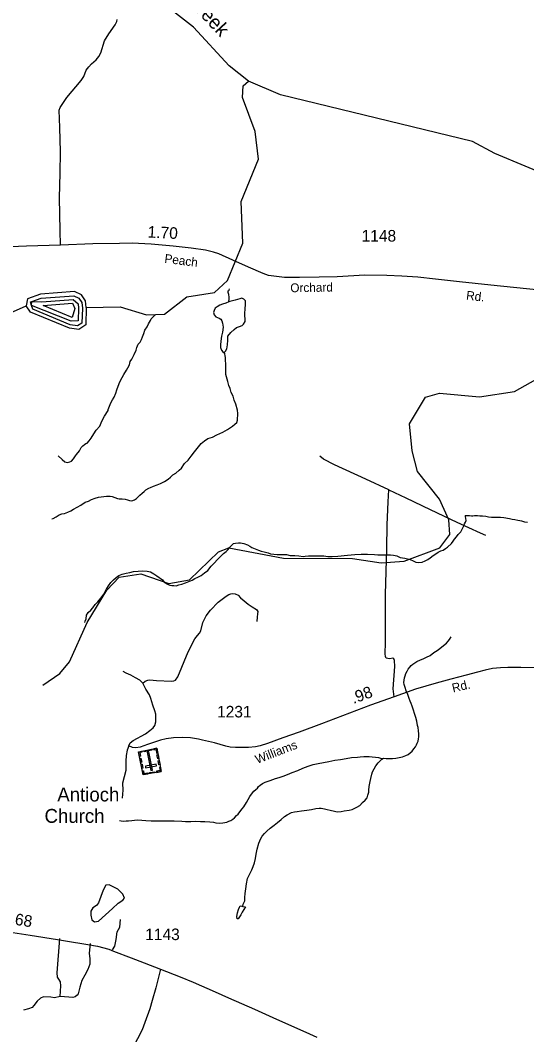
# Model space of a CAD drawing. Extents: x 2082433 to 2279600, y 546599 to 755198.
# Drawn here: x 2190966 to 2196424, y 587641 to 598585 of the extents above; entities that cross this region are included whole.
import ezdxf

# ---------------------------------------------------------------- set-up
doc = ezdxf.new("R2010")
doc.units = 0
for name, color, linetype in [('Exist Cultural Cemetery CELL', 7, 'Continuous'), ('Exist Cultural Cemetery Label', 7, 'Continuous'), ('Exist Hydrographic Buffer Line', 7, 'Continuous'), ('Exist Hydrographic Creek Single Shore', 7, 'Continuous'), ('Exist Hydrographic Creek Single Shore Label', 7, 'Continuous'), ('Exist Hydrographic Lake Shore', 7, 'Continuous'), ('Exist Hydrographic Misc Water Feature', 7, 'Continuous'), ('Exist Hydrographic Pond Under 1500 Sq Ft', 7, 'Continuous'), ('Exist Road Non-System Type 51', 7, 'Continuous'), ('Exist Road Secondary Mileage Hundredths English Label', 7, 'Continuous'), ('Exist Road Secondary Type 51 Attributed', 7, 'Continuous'), ('Exist Road Secondary Type 51 Label', 7, 'Continuous'), ('Exist Road Secondary Type 51 Number Label', 7, 'Continuous')]:
    doc.layers.add(name, color=color, linetype=linetype)

msp = doc.modelspace()

# ---------------------------------------------------------------- linework, layer by layer
at = {"layer": 'Exist Cultural Cemetery CELL'}
for points in [[(2192486, 590482), (2192290, 590444), (2192242, 590694), (2192437, 590732)], [(2192405, 590726), (2192407, 590715), (2192429, 590719), (2192436, 590679), (2192447, 590681), (2192437, 590732)], [(2192274, 590701), (2192277, 590689), (2192255, 590685), (2192263, 590645), (2192252, 590643), (2192242, 590694)], [(2192267, 590625), (2192275, 590583), (2192264, 590581), (2192256, 590623)], [(2192383, 590710), (2192300, 590694), (2192298, 590705), (2192381, 590721)], [(2192373, 590490), (2192392, 590494), (2192353, 590693), (2192335, 590689)], [(2192451, 590664), (2192459, 590621), (2192448, 590619), (2192439, 590661)], [(2192279, 590561), (2192288, 590518), (2192276, 590516), (2192268, 590559)], [(2192433, 590541), (2192429, 590560), (2192314, 590537), (2192317, 590519)], [(2192478, 590525), (2192466, 590523), (2192473, 590491), (2192433, 590483), (2192435, 590472), (2192486, 590482)], [(2192463, 590598), (2192472, 590555), (2192461, 590553), (2192452, 590595)], [(2192282, 590487), (2192293, 590489), (2192299, 590457), (2192339, 590465), (2192341, 590454), (2192290, 590444)], [(2192413, 590468), (2192362, 590458), (2192360, 590469), (2192411, 590479)]]:
    msp.add_lwpolyline(points, close=True, dxfattribs=at)
at = {"layer": 'Exist Hydrographic Buffer Line'}
for points in [[(2191584, 595288), (2191504, 595300), (2191101, 595467), (2191088, 595507), (2191076, 595546), (2191089, 595550), (2191191, 595586), (2191542, 595613), (2191597, 595588), (2191628, 595539), (2191635, 595479), (2191629, 595319), (2191584, 595288)], [(2191515, 595339), (2191088, 595507), (2191089, 595550), (2191199, 595547), (2191535, 595573), (2191589, 595526), (2191595, 595478), (2191590, 595341), (2191515, 595339)], [(2191526, 595378), (2191212, 595507), (2191528, 595532), (2191555, 595476), (2191526, 595378)]]:
    msp.add_lwpolyline(points, dxfattribs=at)
at = {"layer": 'Exist Hydrographic Creek Single Shore'}
for points in [[(2193427, 597929), (2193218, 598094), (2192832, 598509), (2192220, 598993), (2191993, 599369), (2191881, 599833), (2191738, 600023), (2191654, 600091)], [(2191678, 595485), (2192044, 595494), (2192328, 595406), (2192520, 595415), (2192761, 595601), (2193059, 595650), (2193200, 595779), (2193364, 596179), (2193345, 596629), (2193533, 597087), (2193497, 597387), (2193362, 597753), (2193370, 597878), (2193427, 597929)], [(2199222, 594811), (2199188, 594946), (2198826, 595425), (2198650, 595567), (2198024, 595819), (2197756, 596018), (2197558, 596282), (2197495, 596429), (2197435, 596527), (2197369, 596553), (2197337, 596584), (2197284, 596569), (2197228, 596549), (2197126, 596589), (2196733, 596875), (2196082, 597147), (2195840, 597277), (2193769, 597781), (2193427, 597929)], [(2189761, 594405), (2189893, 594688), (2190008, 594830), (2190381, 595075), (2190762, 595385), (2191028, 595505)], [(2191687, 592090), (2191900, 592436), (2192031, 592578), (2192264, 592613), (2192566, 592508), (2192789, 592550), (2193104, 592852), (2193212, 592895), (2193804, 592782), (2194546, 592780), (2194855, 592731), (2195105, 592749), (2195487, 592895), (2195594, 593037), (2195585, 593195), (2195483, 593420), (2195247, 593717), (2195188, 593941), (2195160, 594233), (2195334, 594519), (2195483, 594562), (2195917, 594523), (2196292, 594581), (2196580, 594744)]]:
    msp.add_lwpolyline(points, dxfattribs=at)
at = {"layer": 'Exist Hydrographic Lake Shore'}
for points in [[(2191552, 595658), (2191185, 595629), (2191044, 595580), (2191028, 595505)], [(2191678, 595485), (2191669, 595557), (2191627, 595624), (2191552, 595658)], [(2191678, 595485), (2191671, 595301), (2191596, 595250), (2191496, 595265), (2191078, 595438), (2191028, 595505)]]:
    msp.add_lwpolyline(points, dxfattribs=at)
at = {"layer": 'Exist Hydrographic Misc Water Feature'}
for points in [[(2193213, 595547), (2193217, 595579), (2193217, 595599), (2193213, 595627), (2193207, 595649), (2193208, 595665), (2193216, 595675), (2193222, 595687)], [(2193213, 595547), (2193181, 595535), (2193145, 595522), (2193118, 595510), (2193088, 595494), (2193066, 595478), (2193054, 595456), (2193048, 595434), (2193054, 595408), (2193074, 595386), (2193109, 595372), (2193127, 595361), (2193139, 595341), (2193145, 595316), (2193153, 595275), (2193146, 595221), (2193134, 595177), (2193128, 595123), (2193124, 595083), (2193123, 595055), (2193135, 595027), (2193149, 595007), (2193163, 594999), (2193167, 595003)], [(2193167, 595003), (2193179, 595015), (2193191, 595041), (2193200, 595085), (2193204, 595133), (2193204, 595179), (2193236, 595217), (2193270, 595249), (2193295, 595272), (2193327, 595282), (2193357, 595294), (2193371, 595306), (2193391, 595337), (2193388, 595424), (2193390, 595470), (2193395, 595522), (2193395, 595558), (2193377, 595576), (2193355, 595586), (2193331, 595580), (2193281, 595566), (2193223, 595551), (2193213, 595547)], [(2191376, 593885), (2191416, 593847), (2191448, 593822), (2191472, 593814), (2191500, 593820), (2191518, 593830), (2191540, 593854), (2191561, 593886), (2191571, 593900), (2191603, 593941), (2191623, 593975), (2191641, 593993), (2191659, 594009), (2191672, 594019), (2191688, 594023), (2191708, 594049), (2191730, 594076), (2191760, 594122), (2191785, 594162), (2191823, 594208), (2191839, 594244), (2191857, 594282), (2191873, 594316), (2191912, 594375), (2191914, 594387), (2191928, 594423), (2191941, 594459), (2191959, 594489), (2191977, 594521), (2191997, 594561), (2192007, 594597), (2192020, 594639), (2192040, 594683), (2192065, 594731), (2192083, 594764), (2192111, 594810), (2192127, 594834), (2192142, 594868), (2192150, 594904), (2192168, 594928), (2192180, 594950), (2192194, 594978), (2192215, 595026), (2192223, 595056), (2192237, 595091), (2192259, 595111), (2192274, 595141), (2192284, 595169), (2192296, 595207), (2192310, 595241), (2192332, 595277), (2192349, 595309), (2192369, 595345), (2192377, 595363), (2192401, 595390), (2192420, 595409), (2192424, 595409)], [(2191306, 593205), (2191322, 593211), (2191354, 593227), (2191384, 593249), (2191414, 593262), (2191442, 593266), (2191477, 593278), (2191512, 593292), (2191541, 593312), (2191580, 593333), (2191619, 593355), (2191665, 593385), (2191701, 593397), (2191732, 593416), (2191775, 593428), (2191810, 593440), (2191838, 593444), (2191865, 593446), (2191896, 593453), (2191935, 593453), (2191958, 593449), (2192015, 593427), (2192033, 593424), (2192064, 593424), (2192095, 593420), (2192120, 593410), (2192143, 593404), (2192167, 593401), (2192198, 593411), (2192220, 593425), (2192232, 593441), (2192256, 593463), (2192280, 593483), (2192300, 593502), (2192320, 593520), (2192350, 593536), (2192371, 593546), (2192401, 593558), (2192441, 593574), (2192477, 593587), (2192519, 593609), (2192559, 593635), (2192584, 593657), (2192611, 593682), (2192641, 593700), (2192680, 593730), (2192704, 593754), (2192736, 593802), (2192775, 593839), (2192807, 593881), (2192844, 593929), (2192874, 593967), (2192914, 594018), (2192950, 594048), (2192988, 594072), (2193036, 594088), (2193085, 594113), (2193149, 594143), (2193199, 594170), (2193255, 594208), (2193280, 594228), (2193300, 594246), (2193308, 594270), (2193312, 594342), (2193308, 594380), (2193289, 594442), (2193273, 594486), (2193259, 594530), (2193240, 594570), (2193228, 594612), (2193215, 594646), (2193203, 594687), (2193181, 594765), (2193180, 594795), (2193180, 594819), (2193180, 594847), (2193180, 594879), (2193179, 594915), (2193179, 594947), (2193167, 595003)], [(2195200, 592752), (2195230, 592740), (2195262, 592736), (2195298, 592739), (2195328, 592753), (2195358, 592767), (2195384, 592787), (2195416, 592811), (2195445, 592830), (2195471, 592846), (2195499, 592860), (2195525, 592870), (2195550, 592885), (2195571, 592901), (2195612, 592939), (2195632, 592965), (2195646, 592989), (2195668, 593013), (2195686, 593037), (2195715, 593065), (2195731, 593103), (2195745, 593130), (2195753, 593152), (2195765, 593172), (2195771, 593190), (2195768, 593212), (2195766, 593232), (2195762, 593239)], [(2196431, 593168), (2196403, 593172), (2196370, 593180), (2196330, 593190), (2196296, 593195), (2196266, 593199), (2196238, 593205), (2196176, 593219), (2196142, 593220), (2196110, 593222), (2196080, 593222), (2196044, 593222), (2196014, 593225), (2195982, 593231), (2195946, 593235), (2195918, 593237), (2195894, 593239), (2195862, 593239), (2195842, 593236), (2195828, 593236), (2195808, 593238), (2195788, 593238), (2195762, 593239)], [(2191662, 592088), (2191667, 592102), (2191676, 592128), (2191681, 592168), (2191699, 592196), (2191725, 592222), (2191748, 592246), (2191774, 592284), (2191802, 592313), (2191836, 592351), (2191865, 592393), (2191895, 592447), (2191917, 592485), (2191943, 592519), (2191971, 592548), (2191999, 592574), (2192028, 592596), (2192064, 592610), (2192106, 592620), (2192146, 592629), (2192186, 592637), (2192236, 592643), (2192282, 592646), (2192332, 592642), (2192370, 592635), (2192406, 592613), (2192438, 592591), (2192499, 592547), (2192520, 592521), (2192551, 592502), (2192579, 592492), (2192601, 592486), (2192622, 592486), (2192647, 592484), (2192676, 592493), (2192708, 592501), (2192745, 592515), (2192818, 592544), (2192848, 592562), (2192878, 592576), (2192914, 592596), (2192951, 592623), (2192989, 592651), (2193023, 592695), (2193055, 592729), (2193091, 592767), (2193127, 592805), (2193158, 592834), (2193184, 592856), (2193206, 592876), (2193220, 592898), (2193245, 592924), (2193265, 592940), (2193287, 592946), (2193317, 592949), (2193341, 592949), (2193375, 592941), (2193415, 592926), (2193441, 592911), (2193463, 592896), (2193498, 592882), (2193532, 592870), (2193562, 592858), (2193596, 592851), (2193638, 592841), (2193664, 592829), (2193736, 592822), (2193834, 592821), (2193876, 592811), (2193926, 592811), (2193968, 592806), (2194016, 592802), (2194038, 592804), (2194074, 592806), (2194116, 592808), (2194152, 592809), (2194192, 592807), (2194236, 592807), (2194282, 592802), (2194326, 592800), (2194390, 592804), (2194426, 592809), (2194456, 592811), (2194492, 592815), (2194570, 592821), (2194639, 592826), (2194679, 592826), (2194707, 592827), (2194783, 592821), (2194820, 592819), (2194859, 592820), (2194892, 592820), (2194925, 592818), (2194955, 592818), (2194988, 592815), (2195025, 592809), (2195061, 592791), (2195112, 592781), (2195168, 592768), (2195200, 592752)], [(2191208, 591411), (2191391, 591538), (2191498, 591664), (2191687, 592090)], [(2194882, 590624), (2194908, 590622), (2194944, 590620), (2194976, 590620), (2195013, 590624), (2195048, 590633), (2195086, 590641), (2195122, 590653), (2195146, 590665), (2195168, 590683), (2195190, 590702), (2195208, 590724), (2195226, 590748), (2195237, 590770), (2195245, 590788), (2195253, 590808), (2195259, 590834), (2195261, 590856), (2195260, 590886), (2195259, 590920), (2195254, 590956), (2195248, 590978), (2195240, 591024), (2195229, 591064), (2195213, 591105), (2195203, 591141), (2195191, 591185), (2195179, 591215), (2195168, 591241), (2195158, 591269), (2195144, 591313), (2195126, 591351), (2195115, 591387), (2195105, 591418), (2195101, 591441), (2195105, 591468), (2195106, 591490), (2195114, 591513), (2195122, 591537), (2195136, 591565), (2195148, 591585), (2195164, 591607), (2195178, 591623), (2195197, 591639), (2195219, 591653), (2195241, 591666), (2195279, 591684), (2195307, 591698), (2195343, 591714), (2195384, 591734), (2195424, 591765), (2195460, 591787), (2195488, 591807), (2195528, 591839), (2195560, 591866), (2195579, 591888), (2195593, 591906), (2195611, 591934)], [(2192034, 589954), (2192054, 589950), (2192076, 589946), (2192106, 589947), (2192132, 589949), (2192170, 589953), (2192198, 589956), (2192232, 589958), (2192276, 589956), (2192320, 589952), (2192376, 589949), (2192412, 589947), (2192466, 589947), (2192524, 589948), (2192572, 589948), (2192626, 589948), (2192706, 589945), (2192748, 589943), (2192806, 589942), (2192858, 589944), (2192910, 589942), (2192954, 589940), (2193010, 589939), (2193048, 589933), (2193074, 589927), (2193114, 589923), (2193148, 589926), (2193192, 589936), (2193212, 589944), (2193236, 589953), (2193256, 589965), (2193276, 589981), (2193297, 590005), (2193313, 590021), (2193333, 590047), (2193359, 590077), (2193374, 590099), (2193404, 590146), (2193422, 590179), (2193440, 590212), (2193468, 590250), (2193485, 590270), (2193503, 590286), (2193521, 590302), (2193535, 590318), (2193551, 590334), (2193577, 590353), (2193607, 590367), (2193638, 590377), (2193658, 590385), (2193715, 590405), (2193758, 590418), (2193800, 590432), (2193846, 590448), (2193896, 590471), (2193956, 590493), (2194013, 590516), (2194069, 590540), (2194123, 590558), (2194175, 590569), (2194233, 590577), (2194293, 590589), (2194355, 590602), (2194419, 590610), (2194477, 590621), (2194535, 590631), (2194600, 590637), (2194630, 590640), (2194670, 590642), (2194700, 590642), (2194726, 590644), (2194757, 590641), (2194795, 590635), (2194826, 590631), (2194848, 590625), (2194873, 590623), (2194882, 590624)], [(2193364, 589026), (2193370, 589050), (2193386, 589084), (2193387, 589120), (2193391, 589164), (2193397, 589214), (2193404, 589270), (2193416, 589328), (2193440, 589378), (2193460, 589420), (2193475, 589456), (2193489, 589496), (2193500, 589544), (2193510, 589590), (2193519, 589642), (2193537, 589707), (2193559, 589759), (2193573, 589783), (2193597, 589813), (2193624, 589839), (2193660, 589869), (2193702, 589902), (2193740, 589932), (2193776, 589962), (2193815, 589996), (2193843, 590014), (2193889, 590037), (2193923, 590045), (2193951, 590051), (2193997, 590055), (2194053, 590064), (2194104, 590072), (2194150, 590082), (2194186, 590085), (2194208, 590085), (2194245, 590079), (2194274, 590071), (2194305, 590064), (2194351, 590052), (2194381, 590046), (2194423, 590049), (2194457, 590057), (2194509, 590063), (2194544, 590071), (2194592, 590096), (2194624, 590116), (2194656, 590146), (2194684, 590172), (2194704, 590198), (2194713, 590225), (2194721, 590259), (2194723, 590280), (2194727, 590319), (2194736, 590372), (2194744, 590406), (2194754, 590451), (2194763, 590479), (2194779, 590509), (2194799, 590543), (2194823, 590575), (2194847, 590599), (2194864, 590615), (2194882, 590624)], [(2193364, 589026), (2193394, 589020), (2193356, 588963), (2193343, 588936), (2193323, 588902), (2193315, 588893), (2193303, 588893), (2193301, 588917), (2193308, 588957), (2193317, 588993), (2193328, 589018), (2193336, 589031), (2193354, 589027), (2193364, 589026)]]:
    msp.add_lwpolyline(points, dxfattribs=at)
at = {"layer": 'Exist Hydrographic Pond Under 1500 Sq Ft'}
msp.add_lwpolyline([(2191959, 589003), (2192020, 589060), (2192070, 589094), (2192090, 589116), (2192073, 589159), (2192017, 589210), (2191952, 589243), (2191923, 589258), (2191889, 589253), (2191858, 589200), (2191808, 589065), (2191786, 589036), (2191747, 589012), (2191726, 588976), (2191726, 588930), (2191738, 588880), (2191767, 588860), (2191810, 588868)], close=True, dxfattribs=at)
at = {"layer": 'Exist Road Non-System Type 51'}
for points in [[(2191401, 596160), (2191395, 596316), (2191388, 596671), (2191396, 596935), (2191398, 597166), (2191392, 597429), (2191387, 597616), (2191397, 597644), (2191469, 597753), (2191621, 597934), (2191650, 597978), (2191676, 598047), (2191705, 598084), (2191733, 598114), (2191784, 598157), (2191814, 598193), (2191836, 598234), (2191874, 598362), (2191920, 598439), (2191987, 598537), (2192006, 598573), (2192012, 598593)], [(2194937, 593519), (2194689, 593635), (2194353, 593791), (2194235, 593851), (2194193, 593883)], [(2194994, 591285), (2194986, 591372), (2195002, 591612), (2194998, 591680), (2194992, 591696), (2194982, 591702), (2194948, 591698), (2194927, 591699), (2194909, 591705), (2194902, 591722), (2194897, 591751), (2194904, 591873), (2194902, 592129), (2194904, 592389), (2194910, 592638), (2194915, 592888), (2194921, 593143), (2194930, 593390), (2194937, 593519)], [(2194937, 593519), (2195122, 593433), (2195383, 593307), (2195670, 593172), (2195924, 593056), (2195981, 593030)], [(2192287, 591434), (2192313, 591454), (2192340, 591466), (2192362, 591470), (2192435, 591463), (2192597, 591456), (2192620, 591460), (2192640, 591466), (2192664, 591502), (2192777, 591773), (2192847, 591912), (2192877, 591948), (2192898, 591973), (2192911, 592000), (2192934, 592090), (2192970, 592160), (2193017, 592223), (2193100, 592307), (2193184, 592374), (2193215, 592389), (2193234, 592399), (2193258, 592401), (2193283, 592396), (2193313, 592382), (2193341, 592354), (2193379, 592321), (2193423, 592287), (2193464, 592256), (2193511, 592229), (2193525, 592208), (2193523, 592181), (2193519, 592145), (2193514, 592100)], [(2192287, 591434), (2192256, 591468), (2192208, 591493), (2192158, 591522), (2192109, 591542), (2192075, 591560)], [(2192135, 590758), (2192152, 590791), (2192184, 590814), (2192316, 590889), (2192363, 590925), (2192399, 590953), (2192417, 590979), (2192426, 591018), (2192427, 591063), (2192426, 591100), (2192418, 591135), (2192393, 591197), (2192373, 591270), (2192358, 591307), (2192318, 591369), (2192308, 591392), (2192287, 591434)], [(2192135, 590758), (2192119, 590710), (2192107, 590654), (2192105, 590592), (2192105, 590490), (2192085, 590425), (2192069, 590355), (2192071, 590279), (2192064, 590193)], [(2191961, 588556), (2191985, 588597), (2191999, 588667), (2192010, 588750), (2192040, 588803), (2192045, 588886)], [(2191395, 588052), (2191405, 588170), (2191400, 588211), (2191381, 588239), (2191368, 588264), (2191363, 588308), (2191391, 588680)], [(2191719, 588625), (2191707, 588521), (2191714, 588461), (2191714, 588403), (2191696, 588345), (2191661, 588285), (2191631, 588225), (2191608, 588156), (2191589, 588084), (2191578, 588068), (2191557, 588049), (2191534, 588042), (2191490, 588045), (2191395, 588052)], [(2191395, 588052), (2191335, 588041), (2191296, 588048), (2191217, 588051), (2191183, 588034), (2191148, 588004), (2191113, 587958), (2191093, 587935), (2191053, 587919), (2191000, 587905)]]:
    msp.add_lwpolyline(points, dxfattribs=at)
at = {"layer": 'Exist Road Secondary Type 51 Attributed'}
for points in [[(2196562, 595672), (2196039, 595728), (2195700, 595765), (2195442, 595793), (2195249, 595813), (2195078, 595824), (2194917, 595832), (2194678, 595835), (2194383, 595819), (2194186, 595813), (2193975, 595809), (2193813, 595810), (2193699, 595823), (2193641, 595833), (2193583, 595854), (2193424, 595920), (2193258, 595996), (2193105, 596065), (2193050, 596084), (2193007, 596096), (2192962, 596105), (2192807, 596125), (2192613, 596150), (2192375, 596170), (2192171, 596181), (2192037, 596178), (2191747, 596174), (2191401, 596160), (2191032, 596147), (2190421, 596123)], [(2196577, 591601), (2196359, 591602), (2196221, 591602), (2196142, 591601), (2196054, 591591), (2195976, 591574), (2195892, 591554), (2195770, 591519), (2195606, 591478), (2195449, 591435), (2195227, 591368), (2194994, 591285), (2194740, 591195), (2194515, 591112), (2194212, 590997), (2193971, 590907), (2193795, 590843), (2193630, 590784), (2193553, 590759), (2193502, 590748), (2193426, 590741), (2193355, 590741), (2193286, 590741), (2193229, 590745), (2193183, 590756), (2193059, 590790), (2192931, 590818), (2192886, 590830), (2192802, 590845), (2192711, 590848), (2192619, 590844), (2192537, 590832), (2192476, 590819), (2192336, 590772), (2192260, 590744), (2192212, 590736), (2192176, 590741), (2192135, 590758)], [(2188983, 589064), (2189158, 589035), (2189326, 589005), (2189457, 588978), (2189569, 588963), (2189806, 588921), (2189983, 588892), (2190122, 588869), (2190308, 588839), (2190476, 588810), (2190694, 588773), (2190931, 588738), (2191072, 588716), (2191368, 588668), (2191455, 588656), (2191695, 588615), (2191799, 588596), (2191920, 588564), (2191971, 588543), (2192163, 588471), (2192303, 588416), (2192479, 588347)], [(2192479, 588347), (2192427, 588147), (2192389, 588010), (2192362, 587920), (2192307, 587772), (2192278, 587694), (2192229, 587597), (2192168, 587477), (2192062, 587282), (2191963, 587105), (2191857, 586937), (2191786, 586844), (2191731, 586782), (2191675, 586724), (2191458, 586528), (2191312, 586399), (2191151, 586259), (2190940, 586060)], [(2192479, 588347), (2192691, 588267), (2192830, 588208), (2193068, 588105), (2193210, 588040), (2193489, 587916), (2193727, 587809), (2194045, 587669), (2194163, 587616)]]:
    msp.add_lwpolyline(points, dxfattribs=at)

# ---------------------------------------------------------------- texts
at = {"layer": 'Exist Cultural Cemetery Label'}
for s, p in [('Antioch', (2191365, 590158)), ('  Church', (2191116, 589927))]:
    msp.add_text(s, height=150, dxfattribs=at).set_placement(p)
at = {"layer": 'Exist Hydrographic Creek Single Shore Label'}
msp.add_text('Creek', height=150, rotation=312.8648, dxfattribs=at).set_placement((2192759, 598789))
at = {"layer": 'Exist Road Secondary Mileage Hundredths English Label'}
for s, rotation, p in [('1.70', 356.9898, (2192336, 596242)), ('.98', 20.3128, (2194557, 591209)), ('.68', 351.4568, (2190856, 588835))]:
    msp.add_text(s, height=125, rotation=rotation, dxfattribs=at).set_placement(p)
at = {"layer": 'Exist Road Secondary Type 51 Label'}
for s, rotation, p in [('Peach', 352.7382, (2192516, 595970)), ('Orchard', 0.9867, (2193877, 595651)), ('Rd.', 353.4231, (2195768, 595573)), ('Rd.', 13.4514, (2195631, 591333)), ('Williams', 21.0713, (2193520, 590563))]:
    msp.add_text(s, height=95, rotation=rotation, dxfattribs=at).set_placement(p)
at = {"layer": 'Exist Road Secondary Type 51 Number Label'}
for s, p in [('1148', (2194645, 596198)), ('1231', (2193087, 591064)), ('1143', (2192313, 588662))]:
    msp.add_text(s, height=125, dxfattribs=at).set_placement(p)

doc.saveas('drawing.dxf')
